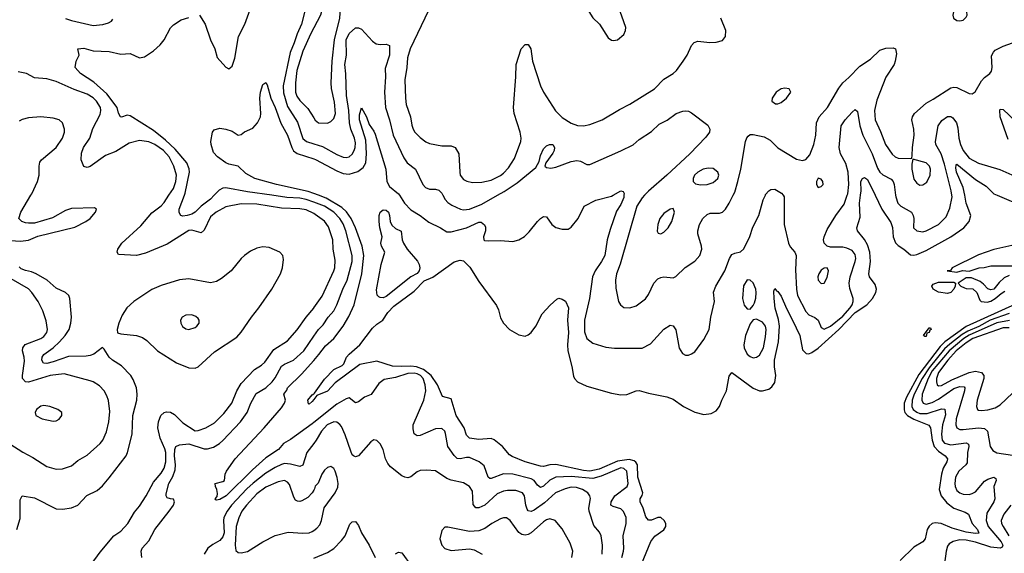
# Model space of a CAD drawing. Header units: inches. Extents: x 884549 to 1028252, y 526810 to 653624.
# Tile 288 of 656: x 928093 to 934478, y 607676 to 611140. Entities that reach past the tile are written whole.
import ezdxf

# ---------------------------------------------------------------- set-up
doc = ezdxf.new("R2010")
doc.units = ezdxf.units.IN
doc.header["$MEASUREMENT"] = 0
for name, color, linetype in [('A9620', 7, 'Continuous'), ('A9621', 7, 'Continuous'), ('A9630', 7, 'Continuous'), ('A9631', 7, 'Continuous')]:
    doc.layers.add(name, color=color, linetype=linetype)

msp = doc.modelspace()

# ---------------------------------------------------------------- linework, layer by layer
at = {"layer": 'A9620', "color": 5}
for points, elevation in [([(928033.8, 609706.2), (928097.4, 609702.6), (928150, 609707.9), (928210, 609735.3), (928450, 609793.7), (928522, 609830), (928549.7, 609850), (928585.1, 609890), (928592.3, 609910), (928578, 609918), (928430, 609913.7), (928390, 609900.7), (928306.4, 609853.6), (928190, 609819.2), (928150, 609818.2), (928130, 609822.4), (928107.6, 609830), (928088.4, 609850), (928101, 609890), (928165.6, 610000)], 2220), ([(930000, 609880.9), (929950, 609905.2), (929910, 609912.6), (929790, 609916.5), (929630, 609942.5), (929530, 609944.8), (929430, 609924.3), (929368.2, 609890), (929330, 609860.3), (929290, 609773.7), (929270, 609756.5), (929210, 609773.6), (929190, 609771.5), (929050, 609683.9), (928910, 609623.6), (928850, 609608.6), (928734.9, 609614.9), (928724.7, 609630), (928729.6, 609649.6), (928754.5, 609690), (928878.6, 609801.4), (928950, 609885.9), (929010, 609930.8), (929030, 609954), (929060.4, 610000)], 2180), ([(929353.8, 610000), (929330, 609975.7), (929270.1, 609930), (929230, 609889.9), (929210, 609878.7), (929178.8, 609870), (929150, 609865.1), (929138, 609870), (929127.9, 609887.9), (929128, 609910), (929162.2, 610000)], 2160), ([(930000, 609955.3), (929950, 609973.4), (929910, 609980.6), (929826.1, 609986.1), (929729.2, 610000)], 2160), ([(928075.6, 607830), (928096.9, 607903.1), (928096, 608024), (928109.7, 608050.3), (928190, 608035.8), (928330, 607964.7), (928370, 607963.2), (928430, 607971.3), (928470.6, 607989.4), (928528.5, 608051.5), (928595.7, 608084.3), (928630, 608114.4), (928674.3, 608165.7), (928784.4, 608310), (928793.2, 608330), (928823.4, 608450), (928827.7, 608570), (928851.9, 608670), (928854.1, 608710), (928849.9, 608749.9), (928830, 608804.2), (928812.8, 608830), (928754.1, 608894.1), (928695.8, 608930), (928672.6, 608950), (928642, 609002), (928630, 609013.2), (928574, 608970), (928550, 608960.2), (928524.3, 608955.7), (928410, 608954.7), (928310, 608919.9), (928270, 608909.5), (928248.2, 608910), (928235.8, 608930), (928239.5, 608950), (928250, 608966.2), (928310, 609010.1), (928350.7, 609049.3), (928388.2, 609090), (928413, 609130), (928424.6, 609170), (928429.3, 609210), (928418.6, 609330), (928412.8, 609350), (928389.9, 609369.9), (928330, 609397.4), (928270.6, 609450), (928199.4, 609490), (928170, 609503.7), (928130, 609511.2), (928102.9, 609522.9), (928090, 609535)], 2220), ([(928030, 608387.7), (928112.6, 608332.6), (928177.8, 608297.8), (928270, 608240.3), (928330, 608222.6), (928370, 608224.2), (928430, 608244.6), (928470, 608278.9), (928530, 608313.4), (928614.7, 608390), (928632.3, 608410), (928655.6, 608464.4), (928670.6, 608529.4), (928677.1, 608597.1), (928668.7, 608668.7), (928658, 608698), (928640.5, 608730), (928610, 608763), (928570, 608788.4), (928550, 608795.8), (928380.8, 608840.8), (928290, 608831.5), (928150, 608787.7), (928129.9, 608789.9), (928111.5, 608810), (928110.5, 608830), (928123.8, 608923.8), (928121.9, 608950), (928110.5, 608990), (928112.6, 609010), (928129, 609031), (928229.7, 609070), (928250, 609083.8), (928268.9, 609110), (928273.8, 609130), (928264.4, 609184.4), (928243.4, 609250), (928212.9, 609310), (928172.9, 609370), (928150, 609392.1), (928037.4, 609457.4)], 2240), ([(928556.1, 607603.9), (928616.1, 607683.9), (928703.8, 607790), (928750, 607820.9), (928795.2, 607870), (928837.1, 607942.9), (928870, 607983.2), (928913.3, 608050), (928961.4, 608138.6), (929010, 608196.3), (929030, 608229.2), (929040.7, 608270), (929039.8, 608330), (929033.8, 608353.8), (929003.3, 608423.3), (928989.4, 608490), (928992.2, 608530), (929009.4, 608570.6), (929030, 608589.6), (929044.7, 608595.3), (929070, 608593.5), (929096.9, 608576.9), (929150, 608524.4), (929230, 608472.5), (929250, 608472.8), (929300.5, 608490), (929356.3, 608523.7), (929416.7, 608583.3), (929468.5, 608650), (929502.2, 608730), (929530, 608778.8), (929615.6, 608870), (929661.5, 608898.5), (929682.7, 608917.3), (929741.7, 608998.3), (929830, 609055.5), (929892.4, 609127.6), (929949.9, 609210), (930000, 609268.5)], 2180), ([(928885.1, 607650), (928881.7, 607690), (928888.4, 607710), (928930, 607757.6), (928969.9, 607830.1), (929063.5, 607950), (929091.1, 607990), (929098, 608010), (929090, 608028.7), (929070.9, 608029.1), (929050, 608036), (929043, 608050), (929043.1, 608063.1), (929060.7, 608130), (929085.9, 608174.1), (929101.8, 608218.2), (929103.7, 608250), (929096, 608310), (929099.6, 608350), (929106.5, 608370), (929130, 608381.6), (929190, 608386.3), (929290, 608355.1), (929310, 608354.5), (929350, 608365), (929389.1, 608390), (929410, 608409.5), (929524.6, 608530), (929568.5, 608590), (929591.4, 608650), (929626.7, 608713.3), (929690, 608751), (929730, 608790.2), (929750, 608815.2), (929790, 608890.2), (929810, 608904.6), (929869.5, 608930.5), (929935.7, 608990), (930000, 609085.6)], 2160), ([(930000, 608525.7), (929990, 608517.7), (929850, 608415.3), (929802.7, 608390), (929771.4, 608350), (929690, 608295.8), (929601.7, 608218.3), (929432.9, 608050), (929390, 608025.4), (929370, 608021.3), (929364.1, 608024.1), (929360.5, 608030), (929374, 608046), (929375.5, 608064.5), (929371.1, 608091.1), (929361.8, 608110), (929361.7, 608130), (929410, 608143.2), (929420.5, 608150), (929426.6, 608190), (929435.1, 608210), (929490.5, 608290), (929678.9, 608490), (929790, 608621.3), (929809.5, 608650), (929817, 608670), (929806, 608710), (929824.4, 608735.6), (929829, 608750), (929920.2, 608839.8), (930000, 608928.4)], 2140), ([(930000, 608674.8), (929990, 608660.9), (929970, 608644), (929966.3, 608646.3), (929961.6, 608670), (929990, 608706), (930000, 608712)], 2120), ([(930000, 608389), (929955, 608330), (929930, 608248.5), (929910, 608239), (929850, 608256), (929810, 608258.5), (929790, 608253.4), (929750, 608233.3), (929690, 608196.5), (929607.6, 608132.4), (929565.7, 608094.3), (929467.5, 607990), (929438, 607950), (929417.8, 607910), (929414.1, 607890), (929419.4, 607810), (929410, 607782.4), (929390, 607758.8), (929345.9, 607734.1), (929314.2, 607710), (929290.2, 607670)], 2160), ([(930000, 608087.4), (929988.9, 608070), (929960.6, 608039.4), (929923.7, 608016.3), (929910, 608012.1), (929894.2, 608014.2), (929882.5, 608022.5), (929870, 608041.6), (929842.2, 608122.2), (929830, 608139.3), (929810, 608149), (929770, 608140.8), (929690, 608105.5), (929630, 608063), (929563.5, 607990), (929534.1, 607950), (929513.6, 607906.4), (929497.9, 607850), (929490.2, 607730), (929495.4, 607695.4), (929510, 607682), (929530, 607678.9), (929570, 607689.1), (929670, 607750.2), (929750, 607791.5), (929834.1, 607814.1), (929930, 607807.9), (929970, 607810.2), (929990, 607817.1), (930000, 607824.4)], 2180)]:
    msp.add_lwpolyline(points, dxfattribs=dict(at, elevation=elevation))
for points, elevation in [([(929670, 609665.1), (929630, 609656), (929590, 609636.8), (929550.1, 609609.9), (929529.5, 609590.5), (929464.7, 609510), (929400.9, 609459.1), (929370, 609441.1), (929330, 609431.4), (929190, 609458), (929130, 609452.4), (929010, 609414.4), (928950, 609388.9), (928834, 609310), (928787.4, 609270), (928758.3, 609221.7), (928735.6, 609170), (928724.9, 609130), (928728.5, 609108.5), (928750, 609100.4), (928850, 609089.2), (928890, 609076.9), (928917.2, 609057.2), (928986.5, 608990), (929110, 608912.1), (929190, 608880.7), (929230, 608879.1), (929250, 608886.7), (929355.3, 608984.7), (929501.3, 609078.7), (929530, 609111.6), (929596.8, 609210), (929643.8, 609270), (929727.6, 609390), (929783.7, 609490), (929797.6, 609530), (929804.2, 609584.2), (929799.7, 609610), (929780.7, 609630), (929710, 609660.9)], 2220), ([(929210, 609224.5), (929170, 609222), (929147.3, 609210), (929136.3, 609190), (929139.1, 609170), (929148.9, 609148.9), (929170, 609133.4), (929190, 609128.5), (929230, 609141.6), (929242.7, 609150), (929258, 609170), (929258, 609190), (929250, 609201.2), (929234.5, 609214.5)], 2240), ([(928250, 608635.8), (928230, 608631.5), (928203, 608610), (928193.4, 608590), (928197.3, 608570), (928238, 608550), (928310, 608533.7), (928330, 608536.4), (928350, 608548), (928366, 608570), (928366, 608590), (928341.2, 608610), (928289, 608630)], 2260)]:
    msp.add_lwpolyline(points, close=True, dxfattribs=dict(at, elevation=elevation))
at = {"layer": 'A9621', "color": 5}
for points, elevation in [([(929259.7, 611170), (929296.6, 611110), (929330.1, 611010.1), (929359.3, 610950), (929374.2, 610894.2), (929430, 610832.4), (929450, 610820.5), (929470, 610838), (929489, 610890), (929512, 611030), (929554.1, 611110), (929670, 611434.8)], 2160), ([(929947.3, 611212.7), (929920.3, 611110), (929891.8, 611048.2), (929873.8, 610990), (929847.9, 610927.9), (929801.9, 610710), (929804.5, 610664.5), (929830, 610577.2), (929895.5, 610475.5), (929929.7, 610369.7), (929952, 610350), (930000, 610334.4)], 2160), ([(928390, 611147.5), (928430, 611133.8), (928570, 611102.3), (928631.3, 611108.7), (928670, 611119.6), (928687.6, 611130), (928697.5, 611142.5)], 2180), ([(929162.2, 610000), (929167.1, 610012.9), (929194.2, 610150), (929192.6, 610172.6), (929176, 610210), (929100.3, 610300.3), (929038.3, 610358.3), (928961, 610421), (928810, 610515.6), (928790, 610520.7), (928752.7, 610507.3), (928746, 610510), (928734, 610534), (928725, 610570), (928657.6, 610657.6), (928575, 610735), (928487.3, 610790), (928452.7, 610830), (928459.3, 610870), (928478, 610910), (928469.3, 610950), (928510, 610954.3), (928570, 610937), (928672.8, 610932.8), (928750, 610917), (928810, 610921.3), (928870, 610891.8), (928902.2, 610897.8), (928961.3, 610938.7), (929004.4, 610975.6), (929029.6, 611010), (929070, 611086), (929090, 611106.8), (929140.1, 611139.9), (929190, 611154.8)], 2160), ([(930000, 611086.8), (929980.8, 611050), (929930, 610936), (929890.9, 610810), (929881.5, 610730), (929882.3, 610670), (929890, 610643.6), (929910, 610615.8), (929962.6, 610562.6), (930000, 610502.7)], 2180), ([(929060.4, 610000), (929090, 610044.7), (929106.6, 610090), (929108.9, 610130), (929092.3, 610190), (929062.4, 610250), (929025.2, 610290), (928970, 610328.8), (928930, 610346.4), (928870, 610355.5), (928802.3, 610337.7), (928716.4, 610283.6), (928650, 610259.4), (928550, 610187.1), (928530, 610179.8), (928510, 610186), (928492.8, 610230), (928494.3, 610274.3), (928507.9, 610310), (928547.7, 610370), (928567.4, 610432.6), (928615.7, 610524.3), (928619.3, 610550), (928616.7, 610570), (928591.9, 610611.9), (928570, 610632.1), (928530, 610656.6), (928445.9, 610685.9), (928330, 610739.4), (928270, 610757), (928190, 610763.4), (928137.6, 610790), (928082.3, 610802.3)], 2180), ([(930000, 610011), (929964.3, 610024.3), (929758, 610070), (929618.4, 610110), (929560.5, 610140.5), (929510, 610189.6), (929450, 610201.6), (929429.3, 610210), (929375.3, 610250), (929350, 610278), (929334, 610330), (929333.2, 610350), (929343.7, 610410), (929354.5, 610425.5), (929390, 610436), (929430, 610430.2), (929470, 610416.5), (929510, 610390.4), (929530, 610394.4), (929550, 610412.2), (929604.7, 610435.3), (929635.6, 610470), (929654.8, 610510), (929657.7, 610530), (929649.7, 610630), (929654, 610670), (929670, 610718.8), (929690, 610731.3), (929697, 610717), (929722.2, 610630), (929750.1, 610570), (929787.2, 610467.2), (929830, 610390.2), (929857.7, 610310), (929869.4, 610289.4), (929892.2, 610272.2), (930000, 610235.9)], 2140), ([(928165.6, 610000), (928171.5, 610010), (928208.7, 610090), (928220.2, 610130), (928218.6, 610190), (928224.1, 610215.9), (928233.6, 610230), (928329, 610310), (928370, 610370.3), (928383, 610410), (928384.5, 610430), (928371.4, 610471.4), (928350, 610490.6), (928310, 610501.2), (928230, 610508.6), (928150, 610503), (928110, 610491.3), (928090, 610480.2)], 2220), ([(929729.2, 610000), (929570, 610022.9), (929430, 610049.3), (929410, 610046.4), (929386.5, 610033.5), (929353.8, 610000)], 2160)]:
    msp.add_lwpolyline(points, dxfattribs=dict(at, elevation=elevation))
at = {"layer": 'A9630', "color": 5}
for points, elevation in [([(930000, 608712), (930005, 608715), (930070, 608806), (930130, 608870.1), (930183.6, 608896.4), (930194.1, 608905.9), (930213.1, 608950), (930229.4, 608970), (930299.2, 609030), (930381.9, 609138.1), (930410, 609164.3), (930447.6, 609190), (930480.8, 609239.2), (930520.2, 609279.8), (930650, 609377.6), (930715.8, 609444.2), (930771.3, 609468.7), (930910, 609567.4), (930950, 609578.8), (930970, 609574.3), (931013, 609533), (931070, 609440.4), (931184.2, 609284.2), (931197.8, 609257.8), (931210, 609204.9), (931230.3, 609170), (931269.5, 609129.5), (931330, 609094), (931370, 609086), (931390, 609093.7), (931409.6, 609110), (931439.7, 609150), (931480.9, 609230), (931531.9, 609288.1), (931575.1, 609324.9), (931590, 609333), (931610, 609326.7), (931632, 609312), (931652, 609270), (931645.7, 609190), (931652.8, 609110), (931645.8, 609030), (931648.3, 608990), (931674.2, 608890), (931685.2, 608825.2), (931690.3, 608810), (931710, 608788.9), (931770, 608762), (931930, 608714.9), (931990, 608705.3), (932030, 608706.7), (932090, 608730.4), (932110, 608734), (932170, 608716.5), (932290, 608692.9), (932330, 608678), (932397.1, 608630), (932471.9, 608591.9), (932530, 608578), (932577.1, 608582.9), (932610, 608600.6), (932631, 608629), (932645, 608670), (932675.2, 608730), (932694.5, 608825.5), (932710, 608850.4), (932850, 608749.1), (932890, 608731.3), (932910, 608730.2), (932950, 608742.4), (932970, 608756.5), (932990, 608784.4), (932995.9, 608830), (932987.6, 608887.6), (932987.1, 608930), (933012.6, 609050), (933019.7, 609150), (933013.2, 609193.2), (932992.7, 609267.3), (932984.2, 609330), (932982.6, 609377.4), (932990, 609394.8), (933000.5, 609380.5), (933010, 609375.8), (933030, 609346), (933064.8, 609264.8), (933105.1, 609190), (933150.8, 609090), (933170, 608997), (933192.5, 608972.5), (933210, 608971.2), (933230, 608979.3), (933270, 609007.7), (933404.5, 609130), (933510, 609239.7), (933585.5, 609290), (933623.3, 609330), (933643.7, 609370), (933648.4, 609390), (933640.1, 609420.1), (933602.8, 609470), (933599.9, 609490), (933610.7, 609570), (933606, 609630), (933590, 609678.4), (933570, 609712.8), (933525.1, 609770), (933521.4, 609790), (933542.6, 609857.4), (933538.3, 609950), (933544.8, 610000)], 2120), ([(930000, 608928.4), (930033.9, 608966.1), (930076.9, 609023.1), (930130, 609071.2), (930191.5, 609150), (930227.5, 609212.5), (930261.2, 609290), (930311.4, 609490), (930323.8, 609610), (930313.2, 609670), (930270, 609789), (930241.5, 609850), (930212.3, 609892.3), (930181.6, 609921.6), (930081, 609981), (930029.8, 610000)], 2140), ([(930000, 609085.6), (930029.9, 609130.1), (930060.3, 609159.7), (930092.5, 609210), (930129.1, 609250.9), (930150.5, 609290), (930187.6, 609390), (930215.9, 609450), (930249.5, 609570), (930248.5, 609610), (930207.3, 609770), (930190, 609814.8), (930170, 609850.4), (930130, 609889.9), (930069.9, 609930), (930000, 609955.3)], 2160), ([(930555.2, 610000), (930588.6, 609950), (930630, 609904.8), (930689.6, 609869.6), (930745.4, 609825.4), (930821.6, 609790), (930862.4, 609762.4), (930890, 609762), (930990.5, 609789.5), (931070, 609826.4), (931085.2, 609825.2), (931108, 609808), (931114, 609794), (931114, 609770), (931100.3, 609730), (931103, 609710), (931107.2, 609707.2), (931130, 609704), (931210, 609707.6), (931290, 609699.6), (931330, 609711.2), (931366.7, 609733.3), (931397.2, 609762.8), (931450, 609830.4), (931470, 609850.5), (931490, 609862.8), (931510, 609861), (931544, 609810), (931570, 609790.6), (931610, 609780.5), (931650, 609780.5), (931670, 609793.4), (931715.1, 609850), (931753.2, 609930), (931830, 609968), (931930, 609993.7), (931941, 610000)], 2140), ([(930837.6, 610000), (930852.8, 609972.8), (930870, 609954), (930895.8, 609935.8), (930950.6, 609910), (930970, 609906), (931010, 609910.7), (931090, 609943.5), (931191.4, 610000)], 2160), ([(932011.5, 610000), (932010, 609985.2), (931990, 609939.7), (931963.9, 609896.1), (931922.2, 609777.8), (931902.5, 609710), (931886.9, 609610), (931866.7, 609570), (931823.8, 609510), (931806.9, 609470), (931788.9, 609330), (931754.8, 609190), (931755, 609115), (931770.2, 609070.2), (931810, 609039.6), (931894.1, 609014.1), (931950, 609008.1), (932130, 609008.1), (932183.1, 609036.9), (932270, 609132.2), (932310, 609157.6), (932330, 609152.7), (932347.9, 609127.9), (932368.5, 609008.5), (932390, 608974.4), (932410, 608963.1), (932430, 608963.1), (932450, 608970.4), (932470, 608984.9), (932530, 609064.2), (932563.5, 609130), (932574.6, 609210), (932599.3, 609310), (932591.4, 609371.4), (932606.4, 609410), (932664.8, 609510), (932695.1, 609590), (932710, 609615.5), (932730, 609625.5), (932767.3, 609632.7), (932787.9, 609652.1), (932826.6, 609733.4), (932847.2, 609792.8), (932886.8, 609870), (932914.6, 609970), (932928, 610000)], 2140), ([(932144.9, 610000), (932130, 609983.7), (932095.1, 609930), (931986.5, 609553.5), (931963.8, 609490), (931956.2, 609450), (931958.4, 609398.4), (931975.8, 609310), (931989, 609289), (932010, 609272.7), (932050, 609270.3), (932090, 609283.7), (932150, 609328.4), (932170, 609355.5), (932205.7, 609430), (932230, 609457), (932250, 609467), (932270, 609470.3), (932330, 609464.9), (932347, 609473), (932408.8, 609531.2), (932470, 609572), (932503.5, 609610), (932516, 609650), (932514.8, 609670), (932489.8, 609750), (932489.8, 609770), (932500.8, 609810), (932523.5, 609850), (932550, 609876), (932570, 609884.2), (932630, 609884.4), (932649.7, 609890.3), (932670, 609910.6), (932694.3, 609950), (932719.6, 610000)], 2160), ([(933042.8, 610000), (933050.2, 609990), (933050.1, 609810), (933078.4, 609690), (933090, 609665.3), (933120.3, 609630), (933128.9, 609610), (933123.5, 609516.5), (933130.1, 609390), (933136.2, 609350), (933190, 609245.2), (933210, 609224.8), (933250, 609206.4), (933270, 609190.2), (933290, 609141.3), (933310, 609131.2), (933350, 609150.1), (933430, 609216.5), (933477.4, 609270), (933490.9, 609290), (933497.4, 609310), (933496.8, 609330), (933475.5, 609395.5), (933471.9, 609430), (933477.4, 609470), (933510.4, 609570), (933513.8, 609590), (933510, 609616.9), (933490, 609642.7), (933457.4, 609657.4), (933430, 609663.1), (933350, 609664), (933328.9, 609668.9), (933308.7, 609688.7), (933305.2, 609710), (933308.5, 609730), (933330, 609777.3), (933385.6, 609870), (933438.2, 609941.8), (933458.7, 610000)], 2140), ([(933639.3, 610000), (933682.9, 609910), (933742.5, 609822.5), (933751.5, 609791.5), (933756.5, 609730), (933772.2, 609692.2), (933790, 609673.8), (933827, 609650), (933870, 609614), (933890, 609611.3), (933910, 609615.2), (933970, 609641.5), (934130, 609731.6), (934215.5, 609790), (934249.4, 609830), (934259.7, 609870), (934229.9, 609949.9), (934221, 610000)], 2120), ([(933772.2, 610000), (933773.4, 609990), (933786.8, 609950), (933807.6, 609930), (933875.6, 609890), (933886.8, 609870), (933890.2, 609850), (933887.7, 609790), (933910, 609769.1), (933950, 609763.5), (933970, 609769.2), (934050, 609811), (934100.6, 609859.4), (934124.4, 609915.6), (934138.5, 609990), (934137.1, 610000)], 2140), ([(934431.1, 610000), (934522, 609962), (934577.1, 609957.1), (934675.2, 609964.8), (934770, 609998.4), (934773.1, 610000)], 2120), ([(930000, 609268.5), (930001.3, 609270), (930053.5, 609346.5), (930130, 609509.1), (930136.1, 609530), (930138.8, 609578.8), (930126, 609650), (930122.6, 609710), (930094.8, 609794.8), (930070, 609831.9), (930010, 609876), (930000, 609880.9)], 2180), ([(934526, 609674), (934410, 609647.7), (934310, 609613), (934139, 609530), (934128.9, 609511.1), (934106, 609510), (934170, 609502), (934207.3, 609512.7), (934250, 609508), (934314, 609530), (934347.7, 609532.3), (934390, 609542.7), (934530, 609542)], 2080), ([(934510, 609478.8), (934475.9, 609464.1), (934445.1, 609434.9), (934408.7, 609390), (934390, 609386.5), (934370, 609393), (934343.6, 609423.6), (934320.3, 609440.3), (934264.1, 609464.1), (934230, 609464), (934178, 609430), (934195.3, 609410), (934218.9, 609398.9), (934230, 609394.7), (934273.2, 609393.2), (934298.9, 609370), (934318.9, 609318.9), (934326.6, 609310), (934365.7, 609305.7), (934390, 609312.5), (934418.6, 609330), (934456.3, 609363.7), (934481.1, 609378.9)], 2080), ([(934550, 609292.9), (934230, 609148.8), (934091.7, 609048.3), (934061.7, 609018.3), (933922.6, 608837.4), (933843.7, 608690), (933828.1, 608650), (933827.3, 608607.3), (933833.4, 608590), (933850.8, 608570.8), (933890, 608547.6), (933988.8, 608508.8), (933999.1, 608490), (934008.8, 608410), (934023.4, 608370), (934050, 608340.4), (934094.7, 608310), (934110.2, 608290), (934103.8, 608270), (934080.1, 608230), (934069.3, 608190.7), (934055.9, 608090), (934068.8, 608048.8), (934104.7, 608004.7), (934150, 607970.6), (934224.2, 607944.2), (934245.5, 607930), (934268.5, 607870), (934304.1, 607830), (934312.8, 607807.2), (934290, 607804.6), (934230, 607814.5), (934140.1, 607840.1), (934068.2, 607870), (934030, 607874.4), (934010.1, 607869.9), (933990, 607853.2), (933976.4, 607830), (933964.3, 607770), (933950, 607751.9), (933890, 607717.2), (933802, 607630)], 2120), ([(934510, 609232.4), (934386.6, 609190), (934311.3, 609148.7), (934241.5, 609118.5), (934204.1, 609095.9), (934125.1, 609034.9), (934090, 609003.5), (933990, 608881), (933944.7, 608810), (933893.9, 608710), (933879.8, 608670), (933877.9, 608630), (933886.6, 608610), (933910, 608591.7), (933930, 608584.5), (933976.9, 608583.1), (934070, 608613.9), (934092.8, 608612.8), (934095.2, 608575.2), (934076.7, 608510), (934069.7, 608450), (934074.7, 608410), (934090, 608390.9), (934130, 608381.3), (934230, 608393.1), (934244.3, 608384.3), (934247.7, 608370), (934239.5, 608330), (934235.9, 608264.1), (934228.1, 608250), (934182.8, 608210), (934161.5, 608170), (934155.8, 608130), (934158.5, 608110), (934170, 608084.4), (934189, 608069), (934210, 608060.9), (934250, 608058.1), (934270, 608063.9), (934290, 608076.6), (934350, 608144.5), (934370, 608158.4), (934410, 608171.1), (934422.5, 608162.5), (934424.2, 608150), (934410.1, 608109.9), (934415.4, 608030), (934409.5, 608010), (934363.7, 607936.3), (934359.9, 607890), (934372, 607850), (934457, 607750), (934467.5, 607730), (934462.9, 607717.1), (934449.6, 607710.4), (934390, 607716.9), (934290, 607749.9), (934230, 607762.8), (934190, 607763.4), (934146.2, 607753.8), (934120.9, 607739.1), (934110, 607722.4), (934100.4, 607690), (934089.2, 607610.8)], 2140), ([(934512.1, 609187.9), (934430, 609172), (934250, 609092.1), (934215.8, 609070), (934119.4, 608990), (934010, 608860.7), (933984.6, 608810), (933944.8, 608710), (933942.9, 608670), (933951.9, 608651.9), (933970, 608644.8), (934010, 608654.6), (934050, 608676.3), (934150, 608746.4), (934190, 608759.9), (934216.4, 608756.4), (934221.5, 608750), (934219.6, 608730), (934164.9, 608550), (934163.3, 608510), (934170.7, 608490.7), (934190, 608480.7), (934210, 608480.1), (934310.1, 608490.1), (934350, 608486.6), (934369.6, 608469.6), (934386.7, 608370), (934403.8, 608343.8), (934430, 608329.3), (934530, 608314.4)], 2160), ([(934510, 609140.1), (934470, 609139), (934272.6, 609070), (934230, 609043.2), (934165.2, 608990), (934111.3, 608930), (934049.8, 608850), (934038.8, 608810), (934037.7, 608790), (934042.9, 608770), (934050, 608763.8), (934070, 608766.3), (934137.3, 608802.7), (934250, 608851.1), (934290, 608857.8), (934330, 608850.7), (934344.2, 608830), (934343.8, 608810), (934302, 608670), (934297.1, 608630), (934303.6, 608610), (934310, 608605.2), (934330, 608602.7), (934370, 608608.2), (934419, 608621), (934450, 608639.7), (934530, 608716.6)], 2180), ([(932109.9, 607570.1), (932186.6, 607753.4), (932212.2, 607787.8), (932270, 607829.3), (932281.8, 607850), (932281.9, 607870), (932272.7, 607890), (932250, 607909), (932230, 607909.8), (932190, 607890.8), (932170.9, 607890.9), (932153, 607913), (932136.7, 607970), (932116.2, 608010), (932117.3, 608030), (932129.1, 608050.9), (932133.1, 608070), (932101.7, 608170), (932100.1, 608250), (932089, 608269), (932077.2, 608277.2), (932044.8, 608284.8), (931970, 608275.6), (931850, 608222.7), (931790, 608210.4), (931750, 608213.4), (931570, 608252.6), (931530, 608250.9), (931490, 608239.1), (931470, 608241.6), (931369.7, 608270), (931285.7, 608305.7), (931270, 608316.1), (931223.6, 608370), (931170, 608413.2), (931150, 608421.2), (931070, 608414.2), (931010, 608424.5), (930990, 608443), (930974.6, 608490), (930923.9, 608570), (930890, 608678.3), (930835.3, 608695.3), (930801.5, 608770), (930761, 608830), (930710.5, 608870.5), (930667, 608887), (930630, 608891.8), (930568.9, 608888.9), (930510, 608892), (930410, 608922.6), (930298.8, 608901.2), (930137.7, 608782.3), (930090, 608728.2), (930018.9, 608701.1), (930000, 608674.8)], 2120), ([(931997.2, 607650), (932008.4, 607690), (932011.3, 607710), (932005.6, 607790), (932025.2, 607870), (932026.1, 607910), (932008.5, 607948.5), (931990, 607965.2), (931940.8, 607980.8), (931926.8, 607990), (931928.5, 608010), (931952.1, 608050), (932031.4, 608110), (932039.6, 608130), (932030, 608210.7), (932010, 608227.1), (931990, 608230.3), (931863, 608177), (931810, 608162.9), (931670, 608175.4), (931570, 608171.1), (931530, 608151.1), (931490, 608113.1), (931470, 608103.4), (931450, 608119.3), (931428.5, 608148.5), (931410, 608160.9), (931290, 608189.4), (931230, 608191.7), (931150, 608161.1), (931142.7, 608162.7), (931129.9, 608169.9), (931103.9, 608243.9), (931073.3, 608270), (931010, 608297.8), (930990, 608298.3), (930950, 608289.1), (930930, 608292.2), (930910, 608310.6), (930869.9, 608370), (930855.2, 608455.2), (930849.6, 608470), (930830, 608486.6), (930790, 608484.5), (930690, 608441.8), (930670, 608439.1), (930651.9, 608451.9), (930644.2, 608484.2), (930645.6, 608510), (930712.8, 608670), (930726, 608730), (930722.7, 608770), (930709.9, 608810), (930692.8, 608830), (930670, 608841.4), (930650, 608846.3), (930610, 608844.2), (930530, 608817.3), (930456.2, 608803.8), (930421.1, 608778.9), (930372.3, 608707.7), (930330, 608689), (930290, 608659.2), (930270, 608652.6), (930230, 608685.1), (930210, 608678.4), (930150, 608644.5), (930000, 608525.7)], 2140), ([(931869.9, 607670), (931871.2, 607730), (931863.5, 607790), (931853.7, 607813.7), (931816.4, 607856.4), (931785.9, 607950), (931783.2, 607970), (931793.3, 608033.3), (931790.9, 608050), (931777.7, 608070), (931743.5, 608090), (931703.6, 608103.6), (931670, 608106.2), (931630, 608095.6), (931568.4, 608070), (931496, 608004), (931430, 607956.5), (931410, 607946.9), (931390, 607952.1), (931383.6, 607963.6), (931374.9, 607990), (931366, 608050), (931352.7, 608070), (931310, 608084.7), (931255.6, 608084.4), (931230, 608079), (931190, 608061.9), (931110, 607988.8), (931070, 607971.3), (931050, 607970.9), (931033.6, 607993.6), (931030, 608079.5), (931010.4, 608110.4), (930970, 608132.9), (930891, 608151), (930862.7, 608162.7), (930790, 608212.3), (930730, 608217.2), (930690, 608214.2), (930670, 608204.5), (930630, 608172.8), (930610, 608167.2), (930590, 608169.8), (930570, 608179.3), (930498.3, 608238.3), (930479.3, 608259.3), (930464.8, 608290), (930449.6, 608350), (930430, 608386), (930410, 608409.3), (930390, 608412.7), (930370, 608399.5), (930290, 608308.3), (930270, 608302.6), (930257, 608310), (930250, 608315.6), (930239.4, 608339.4), (930204.5, 608444.5), (930178.9, 608498.9), (930170, 608512.1), (930150, 608527), (930130, 608529), (930087.7, 608510), (930050.9, 608470), (930016.1, 608410), (930000, 608389)], 2160), ([(930000, 607824.4), (930020.7, 607839.3), (930038.3, 607861.7), (930050.7, 607890), (930068.2, 607971.8), (930138.5, 608070), (930155.1, 608104.9), (930157.4, 608130), (930151.9, 608168.1), (930139.8, 608210), (930130, 608227.8), (930110, 608239.7), (930090, 608233.7), (930070, 608216.9), (930051.3, 608190), (930028.9, 608131.1), (930010, 608112.3), (930004.9, 608095.1), (930000, 608087.4)], 2180), ([(934519.8, 607990), (934474, 607930), (934457, 607890), (934460.1, 607870), (934469.5, 607850), (934506, 607790)], 2160), ([(930000, 607645.5), (930090, 607682.7), (930130, 607708.4), (930180.6, 607759.4), (930202.8, 607790), (930234.5, 607865.5), (930250, 607881.6), (930270, 607883), (930290, 607856.3), (930309.3, 607810), (930358.6, 607730), (930398, 607650)], 2160), ([(931673.5, 607650), (931679.8, 607690), (931663, 607743), (931610, 607836.2), (931566, 607890), (931530, 607899.3), (931510, 607894.2), (931490, 607881.2), (931410, 607809.8), (931390, 607798.6), (931370, 607794.6), (931350, 607798.5), (931330, 607812), (931273.7, 607890), (931250, 607906.9), (931230, 607907.1), (931210, 607900.4), (931154.4, 607870), (931110, 607837.7), (931070, 607823.1), (931010, 607819.1), (930870, 607847), (930850, 607846), (930830, 607824), (930817.1, 607770), (930830.3, 607730.3), (930850, 607708.2), (930890, 607695.3), (931010, 607705.7), (931039.3, 607699.3), (931091.8, 607671.8)], 2180), ([(930530, 607672.7), (930550, 607684.4), (930570, 607679.3), (930632.7, 607592.7)], 2160)]:
    msp.add_lwpolyline(points, dxfattribs=dict(at, elevation=elevation))
for points, elevation in [([(930450, 609335.6), (930430, 609336.3), (930421.4, 609341.4), (930412.1, 609352.1), (930406.5, 609386.5), (930436.9, 609550), (930461.2, 609630), (930439.5, 609670), (930434, 609690), (930443.6, 609730), (930428.3, 609790), (930423.5, 609830), (930423.5, 609870), (930429.8, 609890.2), (930450, 609904.9), (930470, 609903.6), (930483.6, 609890), (930491.8, 609870), (930494.5, 609830), (930505.9, 609805.9), (930530, 609783.9), (930567, 609767), (930574.2, 609710), (930581.5, 609690), (930606.4, 609650), (930671.7, 609571.7), (930683.1, 609550), (930687, 609530), (930684.1, 609510), (930670, 609493), (930629.2, 609470.8), (930470, 609343.1)], 2120), ([(932330, 609914), (932310, 609909.3), (932270, 609882.9), (932244.6, 609850), (932232, 609810), (932227.2, 609767.2), (932234, 609754), (932250, 609750.6), (932270, 609760.4), (932298.9, 609790), (932322, 609830), (932338, 609890)], 2180), ([(933330, 609529.2), (933310, 609527.6), (933290, 609514.3), (933275.3, 609490), (933269.1, 609470), (933270.5, 609450), (933290, 609428.4), (933310, 609430.7), (933330, 609466), (933338, 609510)], 2160), ([(932810, 609451.1), (932786.8, 609413.2), (932779.1, 609330), (932790, 609286), (932810, 609263.8), (932830, 609262), (932850, 609284), (932857.3, 609302.7), (932866.8, 609333.2), (932869, 609370), (932866.6, 609390), (932850, 609432.1), (932830, 609449.7)], 2140), ([(934110, 609362.4), (934050, 609372.3), (934017.2, 609390), (934006.6, 609410), (934017, 609423), (934050, 609436.3), (934150, 609436), (934162, 609430), (934158.8, 609410), (934150.6, 609390), (934130, 609369.6)], 2080), ([(932870, 609196.3), (932850, 609192.3), (932830, 609165.1), (932799.4, 609090), (932788.8, 609030), (932790.2, 609010), (932810, 608969), (932830, 608952.9), (932850, 608945.8), (932870, 608949.1), (932890, 608963.1), (932915.8, 609010), (932930, 609081), (932933.4, 609130), (932929.8, 609150), (932910, 609177.3)], 2140), ([(933962.9, 609082.9), (933954, 609090), (933990, 609139.1), (933999.1, 609139.1), (934002.8, 609130), (933994.6, 609125.4), (933990, 609109.7), (933975.5, 609104.5), (933970, 609084.2)], 2080)]:
    msp.add_lwpolyline(points, close=True, dxfattribs=dict(at, elevation=elevation))
at = {"layer": 'A9631', "color": 5}
for points, elevation in [([(930000, 610502.7), (930010, 610486.7), (930030, 610470.4), (930090, 610469), (930110, 610479.5), (930130, 610499.5), (930140.7, 610530), (930134.7, 610605.3), (930114.2, 610694.2), (930111.8, 610730), (930119.7, 610870), (930135.3, 611010), (930169.9, 611150), (930177, 611277), (930176.9, 611310), (930167.5, 611367.5), (930150, 611429.2), (930130, 611469.2), (930110, 611454), (930060.2, 611270), (930055.3, 611210), (930043.4, 611170), (930000, 611086.8)], 2180), ([(930768.3, 611250), (930625, 610950), (930607.2, 610892.8), (930602.8, 610830), (930589.5, 610749.5), (930594.1, 610630), (930600.1, 610590), (930626.6, 610510), (930635, 610455), (930643.5, 610430), (930655.9, 610410), (930690, 610375.5), (930727.6, 610347.6), (930750, 610336.9), (930830, 610321.6), (930890, 610320.8), (930915.8, 610310), (930939.7, 610270), (930946.5, 610150), (930950.2, 610130), (930970, 610102.7), (930991.9, 610091.9), (931030, 610082.2), (931090, 610084.9), (931150, 610099.1), (931210.6, 610129.4), (931230, 610143.6), (931261.9, 610178.1), (931301.6, 610238.4), (931343, 610350), (931345, 610370), (931339.1, 610410), (931299.4, 610530), (931295, 610570), (931311.2, 610770), (931312, 610850), (931344.2, 610950), (931370, 610978.8), (931390, 610978), (931406.8, 610950), (931418.5, 610870), (931470, 610710.3), (931490.2, 610670), (931567.3, 610547.3), (931610, 610504.9), (931668.6, 610468.6), (931710, 610453.6), (931750, 610451.3), (931790, 610459.3), (931870, 610488.8), (931982, 610558), (932050, 610591), (932208.4, 610690), (932270, 610754.6), (932329.9, 610790.1), (932351.1, 610810), (932396, 610870), (932420.4, 610910), (932448.3, 610971.7), (932467.4, 610992.6), (932490, 610999.7), (932568.3, 610991.7), (932610, 610994), (932650, 611005.5), (932669.5, 611030), (932671.3, 611070), (932639.7, 611150)], 2180), ([(930000, 610334.4), (930056.1, 610316.1), (930150, 610264.6), (930190, 610247.5), (930210, 610245.5), (930230, 610250.2), (930250, 610266.5), (930262.8, 610290), (930269, 610311), (930270, 610341.2), (930263.5, 610370), (930240.3, 610430), (930232, 610470), (930226.8, 610550), (930211.3, 610648.7), (930209, 610789), (930201.2, 610850), (930213.3, 610910), (930210.4, 611010), (930230, 611049.3), (930270, 611087.2), (930290, 611087.2), (930310, 611077.6), (930380.1, 611000.1), (930404.2, 610984.2), (930430, 610978.4), (930470, 610981.5), (930491.3, 610971.3), (930490.1, 610910), (930462.9, 610822.9), (930464.8, 610770), (930459, 610670), (930465.2, 610570), (930492.1, 610490), (930514.4, 610390), (930584, 610244), (930606.5, 610210), (930660.2, 610170), (930706.2, 610070), (930724.2, 610050), (930750, 610039.7), (930790, 610039.6), (930810, 610034.3), (930830, 610013.7), (930837.6, 610000)], 2160), ([(932719.6, 610000), (932730, 610020.5), (932750.5, 610089.5), (932769.8, 610169.8), (932799.8, 610350), (932807.3, 610372.7), (932816, 610384), (932830, 610394), (932850, 610395.2), (932920, 610380), (932958.7, 610358.7), (933010, 610307.2), (933130, 610234.4), (933170, 610226.4), (933190, 610233), (933216.3, 610263.7), (933242.4, 610330), (933255, 610390), (933258.8, 610470), (933276.2, 610510), (933330.4, 610569.6), (933405, 610695), (933430.5, 610729.5), (933470, 610763.9), (933541.4, 610838.6), (933610, 610883.6), (933670, 610942), (933710, 610954), (933756.1, 610956.1), (933772.4, 610950), (933778.2, 610918.2), (933770.2, 610870.2), (933762.3, 610850), (933710, 610766), (933650, 610618), (933635.3, 610550), (933640.1, 610490), (933675.2, 610415.2), (933707.1, 610330), (933750, 610267.2), (933770, 610249.1), (933790, 610241.6), (933870, 610238.8), (933878, 610242), (933880.7, 610259.3), (933881.8, 610310), (933892, 610390), (933891.3, 610430), (933878.2, 610490), (933882.3, 610510), (933895.1, 610530), (933970, 610597.8), (934016.5, 610623.5), (934130, 610698.3), (934150, 610702.3), (934170, 610699.6), (934250, 610660.3), (934270, 610658.4), (934288.5, 610671.5), (934330, 610742.4), (934350, 610764.4), (934383.7, 610790), (934394.8, 610805.2), (934399.7, 610830), (934394.7, 610905.3), (934407.3, 610930), (934418.9, 610941.1), (934470, 610968.8), (934529.8, 610990.2)], 2160), ([(930000, 610235.9), (930011.9, 610231.9), (930150, 610158), (930190, 610142.5), (930230, 610137.7), (930285.7, 610154.3), (930319.6, 610180.4), (930337.3, 610210), (930342.9, 610270), (930338.2, 610358.2), (930296.3, 610490), (930296.8, 610523.2), (930310, 610567.3), (930341.3, 610510), (930359.1, 610459.1), (930390, 610415.3), (930397.5, 610397.5), (930466.8, 610170), (930474.8, 610090), (930490, 610058.2), (930548.5, 610010), (930555.2, 610000)], 2140), ([(931191.4, 610000), (931235.5, 610024.5), (931318.9, 610081.1), (931439.1, 610180.9), (931461.6, 610218.4), (931470, 610258), (931490, 610301), (931510, 610322), (931529.6, 610330.4), (931550, 610330.4), (931561.3, 610310), (931558.9, 610290), (931550, 610274.5), (931504, 610210), (931498.8, 610190), (931510, 610180.7), (931537.1, 610177.1), (931570, 610182), (931670, 610219), (931706.5, 610226.5), (931730, 610221.3), (931770, 610200.3), (931790, 610200.9), (931990, 610287.7), (932070, 610327.9), (932110, 610361.7), (932190, 610414), (932239, 610461), (932292, 610488), (932350, 610530.2), (932393.4, 610546.6), (932410, 610549.2), (932430, 610545.3), (932450, 610535.5), (932556.1, 610456.1), (932568.8, 610430), (932566, 610410), (932542.3, 610377.7), (932439.4, 610270), (932290, 610131.2), (932170, 610027.4), (932144.9, 610000)], 2160), ([(933458.7, 610000), (933462.3, 610010), (933468.5, 610070), (933464.8, 610150), (933450, 610207.1), (933415.7, 610270), (933407, 610310), (933419.8, 610450), (933445, 610490), (933490, 610539.5), (933510, 610556.4), (933524.9, 610544.9), (933541.1, 610450), (933559.8, 610390), (933621.7, 610270), (933655.2, 610175.2), (933670, 610151.1), (933690, 610132.6), (933744.3, 610104.3), (933757.4, 610090), (933763.9, 610070), (933772.2, 610000)], 2140), ([(934503.2, 610363.2), (934451.2, 610510), (934447.8, 610552.2), (934450, 610559.1), (934470, 610556.1), (934550, 610482.1)], 2140), ([(934137.1, 610000), (934132.9, 610030), (934090, 610203.1), (934068.3, 610268.3), (934032.5, 610330), (934030.6, 610350), (934049.4, 610450.6), (934073.4, 610486.6), (934110, 610512.1), (934130, 610512.3), (934143.9, 610503.9), (934167.7, 610470), (934177.2, 610437.2), (934182.3, 610370), (934193, 610330), (934211.6, 610290), (934250, 610241.9), (934310, 610207.7), (934447.5, 610167.5), (934544.9, 610124.9)], 2140), ([(934221, 610000), (934211.7, 610051.7), (934167.6, 610150), (934162.6, 610177.4), (934164.7, 610195.3), (934170, 610202.3), (934290, 610103.3), (934360, 610060), (934410, 610008.8), (934431.1, 610000)], 2120), ([(933544.8, 610000), (933548.7, 610030), (933548, 610090), (933558.7, 610110), (933570, 610115.4), (933590, 610102), (933639.3, 610000)], 2120), ([(931941, 610000), (931990, 610028.2), (932005.2, 610025.2), (932012.8, 610012.8), (932011.5, 610000)], 2140), ([(932928, 610000), (932930, 610004.4), (932950, 610028.8), (932963.1, 610036.9), (932990, 610038.9), (933033.1, 610013.1), (933042.8, 610000)], 2140), ([(930029.8, 610000), (930000, 610011)], 2140)]:
    msp.add_lwpolyline(points, dxfattribs=dict(at, elevation=elevation))
for points, elevation in [([(931810, 611381.2), (931790, 611357.2), (931766.7, 611310), (931772.9, 611210), (931810, 611152.7), (931852.7, 611110), (931910, 611022.8), (931930, 611007.3), (931943.8, 611003.8), (931970, 611008.2), (932010, 611044), (932022, 611070), (932024.5, 611090), (931974.3, 611230), (931950, 611272), (931918.4, 611310), (931870, 611342.9), (931850, 611366.6), (931830, 611380.9)], 2220), ([(934190, 611213.3), (934170, 611209.3), (934147.7, 611190), (934144, 611170), (934147.3, 611150), (934170, 611135.5), (934190, 611132.7), (934210, 611137.1), (934230, 611156), (934236.2, 611170), (934235.1, 611190), (934210, 611209.5)], 2180), ([(933054.5, 610694.5), (933030, 610691), (932999.3, 610670), (932984.4, 610650), (932973, 610630), (932970.8, 610610), (932993.4, 610593.4), (933010, 610593), (933030, 610601.6), (933066, 610630), (933094, 610670), (933082, 610690)], 2180), ([(933884.7, 610235.3), (933877.7, 610202.3), (933877.8, 610170), (933890, 610105.5), (933910, 610078), (933930, 610065.7), (933950, 610067), (933974.3, 610085.7), (933997.3, 610130), (933999, 610170), (933991.6, 610190), (933970, 610210.8)], 2160), ([(932556.4, 610176.4), (932525.5, 610170), (932490, 610149.7), (932469, 610130), (932459.5, 610110), (932460.5, 610090), (932474.4, 610074.4), (932507.4, 610067.4), (932550, 610069.2), (932590, 610083.9), (932619.8, 610110), (932626.9, 610130), (932619.7, 610150), (932590, 610173)], 2180), ([(933270, 610112.3), (933259.1, 610090), (933258.8, 610070), (933270, 610051.3), (933290, 610058), (933302, 610070), (933301.2, 610090), (933290, 610104)], 2160)]:
    msp.add_lwpolyline(points, close=True, dxfattribs=dict(at, elevation=elevation))

doc.saveas('drawing.dxf')
